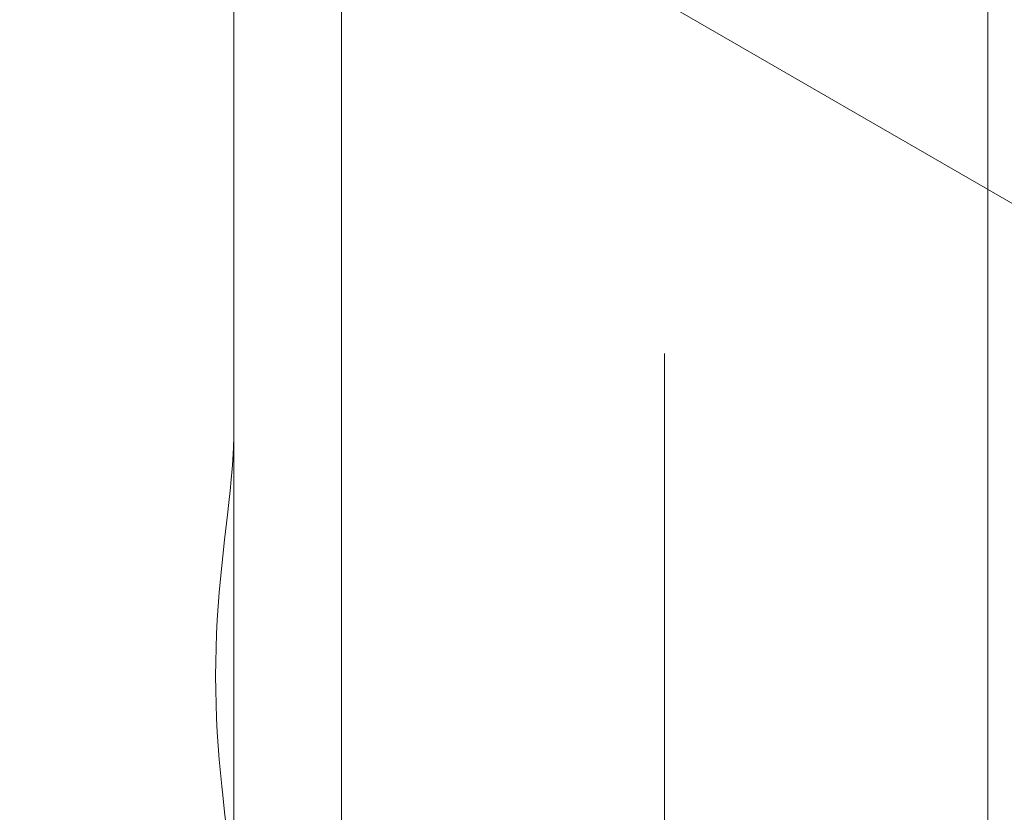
# Model space of a CAD drawing. Header units: inches. Extents: x -412 to -304, y -62 to 18.
# Tile 642 of 656: x -360.257 to -359.897, y -3.407 to -3.118. Entities that reach past the tile are written whole.
import ezdxf

# ---------------------------------------------------------------- set-up
doc = ezdxf.new("R2010")
doc.units = ezdxf.units.IN
doc.header["$LTSCALE"] = 32
doc.header["$MEASUREMENT"] = 0
doc.linetypes.add('Dash Style-1', pattern=[0.083328, 0.041656, -0.041672])
for name, color, linetype, lineweight in [('Black', 7, 'Continuous', 18), ('DashLine', 7, 'Continuous', 13), ('DashLineFill', 7, 'Dash Style-1', 13), ('Drawing', 7, 'Continuous', 18), ('Metal_HtAdjMech', 7, 'Continuous', 18), ('Metal_MP', 7, 'Continuous', 5), ('None', 7, 'Continuous', 18), ('SolidLine', 7, 'Continuous', 15), ('TIMotion-Frame', 7, 'Continuous', 18), ('Wood_1-H', 7, 'Continuous', 13)]:
    doc.layers.add(name, color=color, linetype=linetype, lineweight=lineweight)

# ---------------------------------------------------------------- blocks, each defined once
blk = doc.blocks.new('Group-20')
at = {"layer": 'Black'}
for points in [[(-34.54794, 16.53613, 28.9791), (34.54794, 16.53613, 28.9791), (34.54794, -16.53613, 28.9791), (-34.54794, -16.53613, 28.9791)], [(-34.54794, 16.53613, 27.70079), (34.54794, 16.53613, 27.70079), (34.54794, -16.53613, 27.70079), (-34.54794, -16.53613, 27.70079)]]:
    blk.add_3dface(points, dxfattribs=at)
at = {"layer": 'Wood_1-H'}
for points in [[(-35.96494, 17.95313, 28.99879), (35.96494, 17.95313, 28.99879), (35.96494, -17.95313, 28.99879), (-35.96494, -17.95313, 28.99879)], [(-35.96494, 17.95313, 28.9791), (35.96494, 17.95313, 28.9791), (35.96494, -17.95313, 28.9791), (-35.96494, -17.95313, 28.9791)]]:
    blk.add_3dface(points, dxfattribs=at)
blk = doc.blocks.new('MP-Leg-502-89 (3D)')
at = {"layer": 'Metal_MP', "invisible_edges": 8}
for points in [[(-1.84436, 0.25, 5.29509), (-19.27102, 0.25, 1.8125), (-19.27102, -0.25, 1.8125), (-1.84436, -0.25, 5.29509)], [(-1.84436, -0.25, 2.30255), (-19.27102, -0.25, 0.3125), (-19.27102, 0.25, 0.3125), (-1.84436, 0.25, 2.30255)]]:
    blk.add_3dface(points, dxfattribs=at)
at = {"layer": 'Metal_MP'}
blk.add_3dface([(-1.84436, -0.25, 2.30255), (-1.84436, -0.25, 5.29509), (-19.27102, -0.25, 1.8125), (-19.27102, -0.25, 0.3125)], dxfattribs=at)
blk = doc.blocks.new('MPHtAdjLeg-16-NoCable (3D)')
at = {"layer": 'DashLine', "color": 7, "rotation": 59.99999999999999}
blk.add_blockref('MP-Leg-502-89 (3D)', (0, 0), dxfattribs=at)
blk = doc.blocks.new('MpHtAdjBase-3 (3D)')
at = {"layer": 'Black', "color": 7}
blk.add_blockref('MPHtAdjLeg-16-NoCable (3D)', (-21.55512, 0), dxfattribs=at)
blk = doc.blocks.new('TL9-Upper (3D)')
at = {"layer": 'TIMotion-Frame'}
for points, invisible_edges in [([(2.06298, 5.86216, -1.93219), (2.06384, 5.86302, -1.92776), (2.06588, -1.33858, -1.91199)], 10), ([(2.06384, 5.86302, -1.92776), (2.06471, 5.86389, -1.92122), (2.06588, -1.33858, -1.91199)], 10), ([(2.06588, -1.33858, -1.91199), (2.06471, 5.86389, -1.92122), (2.06568, 5.86485, -1.91396)], 9), ([(2.06568, 5.86485, -1.91396), (2.06582, 5.86499, -1.91199), (2.06588, -1.33858, -1.91199)], 10), ([(2.06582, 5.86499, -1.91199), (2.0666, 5.86576, -1.90133), (2.06692, -1.33858, -1.89162)], 10), ([(2.06692, -1.33858, -1.89162), (2.06588, -1.33858, -1.91199), (2.06582, 5.86499, -1.91199)], 10), ([(2.06692, -1.33858, -1.89162), (2.0666, 5.86576, -1.90133), (2.06673, 5.86589, -1.89951)], 9), ([(2.06673, 5.86589, -1.89951), (2.06692, 5.8659, -1.89162), (2.06692, -1.33858, -1.89162)], 10), ([(2.06693, -1.33858, -1.88976), (2.06692, -1.33858, -1.89162), (2.06692, 5.8659, -1.89162), (2.06693, 5.8659, -1.88976)], 2), ([(2.06693, -1.33858, -1.88976), (2.06693, 5.8659, -1.88976), (2.06693, 5.37787, -1.08577), (2.06693, 5.36416, -1.07864)], 10), ([(2.05845, 5.85763, -1.95207), (2.06113, 5.86032, -1.94167), (2.06309, -1.33858, -1.9322)], 10), ([(2.06113, 5.86032, -1.94167), (2.06128, 5.86047, -1.9409), (2.06309, -1.33858, -1.9322)], 10), ([(2.06128, 5.86047, -1.9409), (2.06298, 5.86216, -1.93219), (2.06309, -1.33858, -1.9322)], 10), ([(2.06588, -1.33858, -1.91199), (2.06309, -1.33858, -1.9322), (2.06298, 5.86216, -1.93219)], 10), ([(2.05856, -1.33858, -1.9521), (2.05606, 5.85524, -1.96018), (2.05752, 5.8567, -1.95569)], 9), ([(2.05752, 5.8567, -1.95569), (2.05845, 5.85763, -1.95207), (2.05856, -1.33858, -1.9521)], 10), ([(2.06309, -1.33858, -1.9322), (2.05856, -1.33858, -1.9521), (2.05845, 5.85763, -1.95207)], 10), ([(2.05226, 5.85144, -1.9715), (2.05293, 5.85211, -1.96982), (2.05856, -1.33858, -1.9521)], 10), ([(2.05293, 5.85211, -1.96982), (2.05606, 5.85524, -1.96018), (2.05856, -1.33858, -1.9521)], 10), ([(2.04729, 5.84645, -1.98405), (2.0493, 5.84847, -1.97898), (2.05233, -1.33858, -1.97152)], 10), ([(2.0493, 5.84847, -1.97898), (2.05226, 5.85144, -1.9715), (2.05233, -1.33858, -1.97152)], 10), ([(2.05856, -1.33858, -1.9521), (2.05233, -1.33858, -1.97152), (2.05226, 5.85144, -1.9715)], 10), ([(2.04432, 5.84348, -1.99029), (2.04729, 5.84645, -1.98405), (2.05233, -1.33858, -1.97152)], 10), ([(2.04105, 5.84021, -1.99717), (2.04432, 5.84348, -1.99029), (2.04445, -1.33858, -1.99034)], 10), ([(2.05233, -1.33858, -1.97152), (2.04445, -1.33858, -1.99034), (2.04432, 5.84348, -1.99029)], 10), ([(2.03485, 5.83401, -2.00834), (2.04049, 5.83965, -1.99835), (2.04445, -1.33858, -1.99034)], 10), ([(2.04049, 5.83965, -1.99835), (2.04105, 5.84021, -1.99717), (2.04445, -1.33858, -1.99034)], 10), ([(2.03219, 5.83135, -2.01306), (2.03485, 5.83401, -2.00834), (2.03497, -1.33858, -2.00841)], 10), ([(2.04445, -1.33858, -1.99034), (2.03497, -1.33858, -2.00841), (2.03485, 5.83401, -2.00834)], 10), ([(2.02391, 5.82307, -2.02556), (2.03121, 5.83036, -2.01455), (2.03497, -1.33858, -2.00841)], 10), ([(2.03497, -1.33858, -2.00841), (2.03121, 5.83036, -2.01455), (2.03219, 5.83135, -2.01306)], 9), ([(2.0229, 5.82207, -2.02708), (2.02391, 5.82307, -2.02556), (2.02397, -1.33858, -2.02559)], 10), ([(2.03497, -1.33858, -2.00841), (2.02397, -1.33858, -2.02559), (2.02391, 5.82307, -2.02556)], 10), ([(2.02397, -1.33858, -2.02559), (2.01986, 5.81903, -2.031), (2.0229, 5.82207, -2.02708)], 9), ([(2.01158, 5.81075, -2.04167), (2.01986, 5.81903, -2.031), (2.02397, -1.33858, -2.02559)], 10), ([(2.00722, 5.80639, -2.04646), (2.0115, 5.81068, -2.04176), (2.01153, -1.33858, -2.04176)], 10), ([(2.0115, 5.81068, -2.04176), (2.01158, 5.81075, -2.04167), (2.02397, -1.33858, -2.02559)], 10), ([(2.02397, -1.33858, -2.02559), (2.01153, -1.33858, -2.04176), (2.0115, 5.81068, -2.04176)], 10), ([(1.99842, 5.79758, -2.0561), (2.00722, 5.80639, -2.04646), (2.01153, -1.33858, -2.04176)], 10), ([(1.99334, 5.7925, -2.0608), (1.9977, 5.79686, -2.05677), (1.99774, -1.33858, -2.0568)], 10), ([(1.9977, 5.79686, -2.05677), (1.99842, 5.79758, -2.0561), (2.01153, -1.33858, -2.04176)], 10), ([(2.01153, -1.33858, -2.04176), (1.99774, -1.33858, -2.0568), (1.9977, 5.79686, -2.05677)], 10), ([(1.98327, 5.78242, -2.07011), (1.99334, 5.7925, -2.0608), (1.99774, -1.33858, -2.0568)], 10), ([(1.9783, 5.77745, -2.07392), (1.98268, 5.78183, -2.07056), (1.98271, -1.33858, -2.07059)], 10), ([(1.98268, 5.78183, -2.07056), (1.98327, 5.78242, -2.07011), (1.99774, -1.33858, -2.0568)], 10), ([(1.99774, -1.33858, -2.0568), (1.98271, -1.33858, -2.07059), (1.98268, 5.78183, -2.07056)], 10), ([(1.9665, 5.76565, -2.08299), (1.9783, 5.77745, -2.07392), (1.98271, -1.33858, -2.07059)], 10), ([(1.9657, 5.76486, -2.0836), (1.9665, 5.76565, -2.08299), (1.96654, -1.33858, -2.08303)], 10), ([(1.98271, -1.33858, -2.07059), (1.96654, -1.33858, -2.08303), (1.9665, 5.76565, -2.08299)], 10), ([(1.96654, -1.33858, -2.08303), (1.96223, 5.76139, -2.08578), (1.9657, 5.76486, -2.0836)], 9), ([(1.94925, 5.74842, -2.09391), (1.96223, 5.76139, -2.08578), (1.96654, -1.33858, -2.08303)], 10), ([(1.94637, 5.74554, -2.09572), (1.94925, 5.74842, -2.09391), (1.94935, -1.33858, -2.09403)], 10), ([(1.96654, -1.33858, -2.08303), (1.94935, -1.33858, -2.09403), (1.94925, 5.74842, -2.09391)], 10), ([(1.93114, 5.73029, -2.10323), (1.94522, 5.74439, -2.09628), (1.94935, -1.33858, -2.09403)], 10), ([(1.94935, -1.33858, -2.09403), (1.94522, 5.74439, -2.09628), (1.94637, 5.74554, -2.09572)], 9), ([(1.92732, 5.72647, -2.10512), (1.93114, 5.73029, -2.10323), (1.93129, -1.33858, -2.1035)], 10), ([(1.94935, -1.33858, -2.09403), (1.93129, -1.33858, -2.1035), (1.93114, 5.73029, -2.10323)], 10), ([(1.92367, 5.72282, -2.10692), (1.92732, 5.72647, -2.10512), (1.93129, -1.33858, -2.1035)], 10), ([(1.91237, 5.71152, -2.11114), (1.92367, 5.72282, -2.10692), (1.93129, -1.33858, -2.1035)], 10), ([(1.90877, 5.70791, -2.11249), (1.91237, 5.71152, -2.11114), (1.91247, -1.33858, -2.11138)], 10), ([(1.93129, -1.33858, -2.1035), (1.91247, -1.33858, -2.11138), (1.91237, 5.71152, -2.11114)], 10), ([(1.90285, 5.702, -2.1147), (1.90877, 5.70791, -2.11249), (1.91247, -1.33858, -2.11138)], 10), ([(1.89291, 5.6921, -2.11724), (1.90285, 5.702, -2.1147), (1.91247, -1.33858, -2.11138)], 10), ([(1.88957, 5.68877, -2.1181), (1.89291, 5.6921, -2.11724), (1.89304, -1.33858, -2.11761)], 10), ([(1.91247, -1.33858, -2.11138), (1.89304, -1.33858, -2.11761), (1.89291, 5.6921, -2.11724)], 10), ([(1.87595, 5.6752, -2.12159), (1.88957, 5.68877, -2.1181), (1.89304, -1.33858, -2.11761)], 10), ([(1.87006, 5.66929, -2.12243), (1.87306, 5.67229, -2.122), (1.87315, -1.33858, -2.12214)], 10), ([(1.87306, 5.67229, -2.122), (1.87595, 5.6752, -2.12159), (1.89304, -1.33858, -2.11761)], 10), ([(1.89304, -1.33858, -2.11761), (1.87315, -1.33858, -2.12214), (1.87306, 5.67229, -2.122)], 10), ([(1.85289, 5.65209, -2.12488), (1.87006, 5.66929, -2.12243), (1.87315, -1.33858, -2.12214)], 10), ([(1.85294, -1.33858, -2.12494), (1.8503, 5.64949, -2.1251), (1.85182, 5.65102, -2.12503)], 9), ([(1.85182, 5.65102, -2.12503), (1.85289, 5.65209, -2.12488), (1.85294, -1.33858, -2.12494)], 10), ([(1.87315, -1.33858, -2.12214), (1.85294, -1.33858, -2.12494), (1.85289, 5.65209, -2.12488)], 10), ([(1.83256, 5.63175, -2.1259), (1.8503, 5.64949, -2.1251), (1.85294, -1.33858, -2.12494)], 10), ([(1.83073, 5.62992, -2.12598), (1.83071, -1.33858, -2.12598), (1.81092, -1.33858, -2.12598), (1.81092, 5.49213, -2.12598)], 8), ([(1.83256, -1.33858, -2.12598), (1.83071, -1.33858, -2.12598), (1.83073, 5.62992, -2.12598)], 8), ([(1.83073, 5.62992, -2.12598), (1.83256, 5.63175, -2.1259), (1.83256, -1.33858, -2.12598)], 10), ([(1.85294, -1.33858, -2.12494), (1.83256, -1.33858, -2.12598), (1.83256, 5.63175, -2.1259)], 10), ([(2.06693, 5.36416, -1.07864), (2.06693, 5.35113, -1.07033), (2.06693, -1.33858, -1.88976)], 10), ([(2.06693, 5.35113, -1.07033), (2.06693, 5.33887, -1.06092), (2.06693, -1.33858, -1.88976)], 10), ([(2.06693, -1.33858, -1.88976), (2.06693, 5.33887, -1.06092), (2.06693, 5.32747, -1.05048)], 9), ([(2.06693, -1.33858, -1.88976), (2.06693, 5.32747, -1.05048), (2.06693, 5.31703, -1.03909)], 9), ([(2.06693, 5.31703, -1.03909), (2.06693, 5.30762, -1.02682), (2.06693, -1.33858, -1.88976)], 10), ([(2.06693, 5.30762, -1.02682), (2.06693, 5.29931, -1.01379), (2.06693, -1.33858, -1.88976)], 10), ([(2.06693, 0.10829, -1.07863), (2.06693, -1.33858, -1.88976), (2.06693, 5.29931, -1.01379)], 11), ([(2.06693, 5.15748, -0.29528), (2.06693, -1.0315, -0.29528), (2.06693, 0.03515, -0.74871), (2.06693, 0.05048, -0.75072)], 10), ([(2.06693, -1.33858, -1.88976), (2.06693, 0.10829, -1.07863), (2.06693, 0.09458, -1.08576)], 9), ([(2.06693, 0.09458, -1.08576), (2.06693, 0.08031, -1.09168), (2.06693, -1.33858, -1.88976)], 10), ([(2.06693, 0.08031, -1.09168), (2.06693, 0.06557, -1.09633), (2.06693, -1.33858, -1.88976)], 10), ([(2.06693, -1.33858, -1.88976), (2.06693, 0.06557, -1.09633), (2.06693, 0.05048, -1.09967)], 9), ([(2.06693, 0.05048, -1.09967), (2.06693, 0.03515, -1.10169), (2.06693, -1.33858, -1.88976)], 10), ([(2.06693, 0.01971, -0.74803), (2.06693, 0.03515, -0.74871), (2.06693, -1.0315, -0.29528)], 10), ([(2.06693, 0.03515, -1.10169), (2.06693, 0.01971, -1.10236), (2.06693, -1.33858, -1.88976)], 10), ([(2.06693, -1.0315, -0.29528), (2.06693, 0.00427, -0.74871), (2.06693, 0.01971, -0.74803)], 9), ([(2.06693, -1.33858, -1.88976), (2.06693, 0.01971, -1.10236), (2.06693, 0.00427, -1.10169)], 9), ([(2.06693, -0.01105, -0.75072), (2.06693, 0.00427, -0.74871), (2.06693, -1.0315, -0.29528)], 10), ([(2.06693, -1.33858, -1.88976), (2.06693, 0.00427, -1.10169), (2.06693, -0.01105, -1.09967)], 9), ([(2.06693, -1.0315, -0.29528), (2.06693, -0.02614, -0.75407), (2.06693, -0.01105, -0.75072)], 9), ([(2.06693, -0.01105, -1.09967), (2.06693, -0.02614, -1.09633), (2.06693, -1.33858, -1.88976)], 10), ([(2.06693, -1.0315, -0.29528), (2.06693, -0.04088, -0.75872), (2.06693, -0.02614, -0.75407)], 9), ([(2.06693, -1.33858, -1.88976), (2.06693, -0.02614, -1.09633), (2.06693, -0.04088, -1.09168)], 9), ([(2.06693, -0.05516, -0.76463), (2.06693, -0.04088, -0.75872), (2.06693, -1.0315, -0.29528)], 10), ([(2.06693, -1.33858, -1.88976), (2.06693, -0.04088, -1.09168), (2.06693, -0.05516, -1.08576)], 9), ([(2.06693, -1.0315, -0.29528), (2.06693, -0.06887, -0.77177), (2.06693, -0.05516, -0.76463)], 9), ([(2.06693, -1.33858, -1.88976), (2.06693, -0.05516, -1.08576), (2.06693, -0.06887, -1.07863)], 9), ([(2.06693, -1.0315, -0.29528), (2.06693, -0.08191, -0.78007), (2.06693, -0.06887, -0.77177)], 9), ([(2.06693, -1.33858, -1.88976), (2.06693, -0.06887, -1.07863), (2.06693, -0.08191, -1.07032)], 9), ([(2.06693, -1.0315, -0.37402), (2.06693, -0.08191, -1.07032), (2.06693, -0.09417, -1.06091)], 9), ([(2.06693, -0.09417, -0.78948), (2.06693, -0.08191, -0.78007), (2.06693, -1.0315, -0.29528)], 10), ([(2.06693, -0.08191, -1.07032), (2.06693, -1.0315, -0.37402), (2.06693, -1.33858, -0.45276), (2.06693, -1.33858, -1.88976)], 11), ([(2.06693, -1.0315, -0.29528), (2.06693, -0.10556, -0.79992), (2.06693, -0.09417, -0.78948)], 9), ([(2.06693, -0.09417, -1.06091), (2.06693, -0.10556, -1.05047), (2.06693, -1.0315, -0.37402)], 10), ([(2.06693, -0.11601, -0.81132), (2.06693, -0.10556, -0.79992), (2.06693, -1.0315, -0.29528)], 10), ([(2.06693, -1.0315, -0.37402), (2.06693, -0.10556, -1.05047), (2.06693, -0.11601, -1.03908)], 9), ([(2.06693, -1.0315, -0.29528), (2.06693, -0.12541, -0.82358), (2.06693, -0.11601, -0.81132)], 9), ([(2.06693, -0.11601, -1.03908), (2.06693, -0.12541, -1.02681), (2.06693, -1.0315, -0.37402)], 10), ([(2.06693, -1.0315, -0.29528), (2.06693, -0.13372, -0.83661), (2.06693, -0.12541, -0.82358)], 9), ([(2.06693, -0.12541, -1.02681), (2.06693, -0.13372, -1.01378), (2.06693, -1.0315, -0.37402)], 10), ([(2.06693, -1.0315, -0.29528), (2.06693, -1.0315, -0.37402), (2.06693, -0.14086, -0.85032), (2.06693, -0.13372, -0.83661)], 10), ([(2.06693, -0.13372, -1.01378), (2.06693, -0.14086, -1.00007), (2.06693, -1.0315, -0.37402)], 10), ([(2.06693, -1.0315, -0.37402), (2.06693, -0.14086, -1.00007), (2.06693, -0.14677, -0.98579)], 9), ([(2.06693, -0.14677, -0.8646), (2.06693, -0.14086, -0.85032), (2.06693, -1.0315, -0.37402)], 10), ([(2.06693, -1.0315, -0.37402), (2.06693, -0.15142, -0.87934), (2.06693, -0.14677, -0.8646)], 9), ([(2.06693, -0.14677, -0.98579), (2.06693, -0.15142, -0.97105), (2.06693, -1.0315, -0.37402)], 10), ([(2.06693, -1.0315, -0.37402), (2.06693, -0.15476, -0.89443), (2.06693, -0.15142, -0.87934)], 9), ([(2.06693, -0.15142, -0.97105), (2.06693, -0.15476, -0.95596), (2.06693, -1.0315, -0.37402)], 10), ([(2.06693, -0.15678, -0.90976), (2.06693, -0.15476, -0.89443), (2.06693, -1.0315, -0.37402)], 10), ([(2.06693, -1.0315, -0.37402), (2.06693, -0.15476, -0.95596), (2.06693, -0.15678, -0.94064)], 9), ([(2.06693, -1.0315, -0.37402), (2.06693, -0.15745, -0.9252), (2.06693, -0.15678, -0.90976)], 9), ([(2.06693, -0.15678, -0.94064), (2.06693, -0.15745, -0.9252), (2.06693, -1.0315, -0.37402)], 10)]:
    blk.add_3dface(points, dxfattribs=dict(at, invisible_edges=invisible_edges))
blk.add_3dface([(-2.06693, -1.0315, -0.29528), (2.06693, -1.0315, -0.29528), (2.06693, 5.15748, -0.29528), (-2.06693, 5.15748, -0.29528)], dxfattribs=at)
blk = doc.blocks.new('TEK04-FrameA (3D)')
at = {"layer": 'Metal_HtAdjMech'}
for points, invisible_edges in [([(0.74867, 0.64961, 11.40686), (0.74822, 0.64961, 11.41713), (0.74867, 0.64961, 11.42741), (0.86614, 0.64961, 11.41713)], 12), ([(0.74867, 0.49213, 11.42741), (0.74867, 0.64961, 11.42741), (0.74822, 0.64961, 11.41713), (0.74822, 0.49213, 11.41713)], 5), ([(0.74822, 0.49213, 11.41713), (0.74822, 0.64961, 11.41713), (0.74867, 0.64961, 11.40686), (0.74867, 0.49213, 11.40686)], 5), ([(0.86614, 0.64961, 11.41713), (0.74867, 0.64961, 11.42741), (0.75001, 0.64961, 11.43761), (0.75224, 0.64961, 11.44765)], 9), ([(0.75224, 0.64961, 11.38661), (0.75001, 0.64961, 11.39666), (0.74867, 0.64961, 11.40686), (0.86614, 0.64961, 11.41713)], 12), ([(0.75001, 0.49213, 11.43761), (0.75001, 0.64961, 11.43761), (0.74867, 0.64961, 11.42741), (0.74867, 0.49213, 11.42741)], 5), ([(0.74867, 0.49213, 11.40686), (0.74867, 0.64961, 11.40686), (0.75001, 0.64961, 11.39666), (0.75001, 0.49213, 11.39666)], 5), ([(0.75224, 0.49213, 11.44765), (0.75224, 0.64961, 11.44765), (0.75001, 0.64961, 11.43761), (0.75001, 0.49213, 11.43761)], 5), ([(0.75001, 0.49213, 11.39666), (0.75001, 0.64961, 11.39666), (0.75224, 0.64961, 11.38661), (0.75224, 0.49213, 11.38661)], 5), ([(0.75224, 0.64961, 11.44765), (0.75533, 0.64961, 11.45747), (0.75927, 0.64961, 11.46697), (0.86614, 0.64961, 11.41713)], 12), ([(0.75927, 0.64961, 11.3673), (0.75533, 0.64961, 11.3768), (0.75224, 0.64961, 11.38661), (0.86614, 0.64961, 11.41713)], 12), ([(0.75533, 0.49213, 11.45747), (0.75533, 0.64961, 11.45747), (0.75224, 0.64961, 11.44765), (0.75224, 0.49213, 11.44765)], 5), ([(0.75224, 0.49213, 11.38661), (0.75224, 0.64961, 11.38661), (0.75533, 0.64961, 11.3768), (0.75533, 0.49213, 11.3768)], 5), ([(0.75927, 0.49213, 11.46697), (0.75927, 0.64961, 11.46697), (0.75533, 0.64961, 11.45747), (0.75533, 0.49213, 11.45747)], 5), ([(0.75533, 0.49213, 11.3768), (0.75533, 0.64961, 11.3768), (0.75927, 0.64961, 11.3673), (0.75927, 0.49213, 11.3673)], 5), ([(0.75927, 0.64961, 11.46697), (0.76402, 0.64961, 11.4761), (0.76955, 0.64961, 11.48477), (0.86614, 0.64961, 11.41713)], 12), ([(0.76955, 0.64961, 11.3495), (0.76402, 0.64961, 11.35817), (0.75927, 0.64961, 11.3673), (0.86614, 0.64961, 11.41713)], 12), ([(0.76402, 0.49213, 11.4761), (0.76402, 0.64961, 11.4761), (0.75927, 0.64961, 11.46697), (0.75927, 0.49213, 11.46697)], 5), ([(0.75927, 0.49213, 11.3673), (0.75927, 0.64961, 11.3673), (0.76402, 0.64961, 11.35817), (0.76402, 0.49213, 11.35817)], 5), ([(0.76955, 0.49213, 11.48477), (0.76955, 0.64961, 11.48477), (0.76402, 0.64961, 11.4761), (0.76402, 0.49213, 11.4761)], 5), ([(0.76402, 0.49213, 11.35817), (0.76402, 0.64961, 11.35817), (0.76955, 0.64961, 11.3495), (0.76955, 0.49213, 11.3495)], 5), ([(0.76955, 0.64961, 11.48477), (0.77581, 0.64961, 11.49293), (0.78276, 0.64961, 11.50052), (0.86614, 0.64961, 11.41713)], 12), ([(0.78276, 0.64961, 11.33375), (0.77581, 0.64961, 11.34134), (0.76955, 0.64961, 11.3495), (0.86614, 0.64961, 11.41713)], 12), ([(0.77581, 0.49213, 11.49293), (0.77581, 0.64961, 11.49293), (0.76955, 0.64961, 11.48477), (0.76955, 0.49213, 11.48477)], 5), ([(0.76955, 0.49213, 11.3495), (0.76955, 0.64961, 11.3495), (0.77581, 0.64961, 11.34134), (0.77581, 0.49213, 11.34134)], 5), ([(0.77581, 0.64961, 11.49293), (0.77581, 0.49213, 11.49293), (0.77853, 0.49213, 11.49606)], 9), ([(0.77853, 0.49213, 11.49606), (0.78276, 0.64961, 11.50052), (0.77581, 0.64961, 11.49293)], 9), ([(0.77581, 0.49213, 11.34134), (0.77581, 0.64961, 11.34134), (0.78276, 0.64961, 11.33375), (0.78276, 0.49213, 11.33375)], 5), ([(0.77853, 0.49213, 11.49606), (0.78276, 0.49204, 11.50052), (0.78276, 0.64961, 11.50052)], 10), ([(0.78276, 0.64961, 11.50052), (0.79034, 0.64961, 11.50747), (0.7985, 0.64961, 11.51373), (0.86614, 0.64961, 11.41713)], 12), ([(0.7985, 0.64961, 11.32054), (0.79034, 0.64961, 11.3268), (0.78276, 0.64961, 11.33375), (0.86614, 0.64961, 11.41713)], 12), ([(0.79034, 0.64961, 11.50747), (0.78276, 0.64961, 11.50052), (0.78276, 0.49204, 11.50052)], 10), ([(0.78276, 0.49204, 11.50052), (0.78904, 0.49168, 11.50636), (0.79034, 0.64961, 11.50747)], 10), ([(0.78276, 0.49213, 11.33375), (0.78276, 0.64961, 11.33375), (0.79034, 0.64961, 11.3268), (0.79034, 0.49213, 11.3268)], 5), ([(0.78904, 0.49168, 11.50636), (0.79037, 0.49156, 11.50744), (0.79034, 0.64961, 11.50747)], 10), ([(0.7985, 0.64961, 11.51373), (0.79034, 0.64961, 11.50747), (0.79037, 0.49156, 11.50744)], 10), ([(0.79034, 0.49213, 11.3268), (0.79034, 0.64961, 11.3268), (0.7985, 0.64961, 11.32054), (0.7985, 0.49213, 11.32054)], 5), ([(0.79037, 0.49156, 11.50744), (0.79435, 0.49122, 11.51068), (0.7985, 0.64961, 11.51373)], 10), ([(0.79435, 0.49122, 11.51068), (0.7985, 0.4908, 11.51373), (0.7985, 0.64961, 11.51373)], 10), ([(0.7985, 0.64961, 11.51373), (0.80718, 0.64961, 11.51926), (0.81631, 0.64961, 11.52401), (0.86614, 0.64961, 11.41713)], 12), ([(0.81631, 0.64961, 11.31026), (0.80718, 0.64961, 11.31501), (0.7985, 0.64961, 11.32054), (0.86614, 0.64961, 11.41713)], 12), ([(0.80718, 0.64961, 11.51926), (0.7985, 0.64961, 11.51373), (0.7985, 0.4908, 11.51373)], 10), ([(0.7985, 0.4908, 11.51373), (0.80276, 0.49033, 11.51657), (0.80718, 0.64961, 11.51926)], 10), ([(0.7985, 0.49213, 11.32054), (0.7985, 0.64961, 11.32054), (0.80718, 0.64961, 11.31501), (0.80718, 0.49213, 11.31501)], 5), ([(0.80276, 0.49033, 11.51657), (0.80718, 0.48983, 11.51926), (0.80718, 0.64961, 11.51926)], 10), ([(0.81631, 0.48877, 11.52401), (0.81631, 0.64961, 11.52401), (0.80718, 0.64961, 11.51926), (0.80718, 0.48983, 11.51926)], 5), ([(0.80718, 0.49213, 11.31501), (0.80718, 0.64961, 11.31501), (0.81631, 0.64961, 11.31026), (0.81631, 0.49213, 11.31026)], 5), ([(0.81631, 0.64961, 11.52401), (0.82581, 0.64961, 11.52794), (0.83562, 0.64961, 11.53104), (0.86614, 0.64961, 11.41713)], 12), ([(0.83562, 0.64961, 11.30323), (0.82581, 0.64961, 11.30632), (0.81631, 0.64961, 11.31026), (0.86614, 0.64961, 11.41713)], 12), ([(0.82581, 0.64961, 11.52794), (0.81631, 0.64961, 11.52401), (0.81631, 0.48877, 11.52401)], 10), ([(0.81631, 0.48877, 11.52401), (0.82237, 0.4881, 11.52663), (0.82581, 0.64961, 11.52794)], 10), ([(0.81631, 0.49213, 11.31026), (0.81631, 0.64961, 11.31026), (0.82581, 0.64961, 11.30632), (0.82581, 0.49213, 11.30632)], 5), ([(0.82237, 0.4881, 11.52663), (0.82584, 0.48775, 11.52787), (0.82581, 0.64961, 11.52794)], 10), ([(0.83562, 0.64961, 11.53104), (0.82581, 0.64961, 11.52794), (0.82584, 0.48775, 11.52787)], 10), ([(0.82581, 0.49213, 11.30632), (0.82581, 0.64961, 11.30632), (0.83562, 0.64961, 11.30323), (0.83562, 0.49213, 11.30323)], 5), ([(0.82584, 0.48775, 11.52787), (0.83067, 0.48727, 11.52959), (0.83562, 0.64961, 11.53104)], 10), ([(0.83067, 0.48727, 11.52959), (0.83562, 0.48683, 11.53104), (0.83562, 0.64961, 11.53104)], 10), ([(0.83562, 0.64961, 11.53104), (0.84566, 0.64961, 11.53326), (0.85586, 0.64961, 11.53461), (0.86614, 0.64961, 11.41713)], 12), ([(0.85586, 0.64961, 11.29966), (0.84566, 0.64961, 11.301), (0.83562, 0.64961, 11.30323), (0.86614, 0.64961, 11.41713)], 12), ([(0.84566, 0.64961, 11.53326), (0.83562, 0.64961, 11.53104), (0.83562, 0.48683, 11.53104)], 10), ([(0.83562, 0.48683, 11.53104), (0.84063, 0.48644, 11.53226), (0.84566, 0.64961, 11.53326)], 10), ([(0.83562, 0.49213, 11.30323), (0.83562, 0.64961, 11.30323), (0.84566, 0.64961, 11.301), (0.84566, 0.49213, 11.301)], 5), ([(0.84063, 0.48644, 11.53226), (0.84566, 0.48611, 11.53326), (0.84566, 0.64961, 11.53326)], 10), ([(0.85586, 0.64961, 11.53461), (0.84566, 0.64961, 11.53326), (0.84566, 0.48611, 11.53326)], 10), ([(0.84566, 0.48611, 11.53326), (0.85075, 0.48585, 11.53405), (0.85586, 0.64961, 11.53461)], 10), ([(0.84566, 0.49213, 11.301), (0.84566, 0.64961, 11.301), (0.85586, 0.64961, 11.29966), (0.85586, 0.49213, 11.29966)], 5), ([(0.85075, 0.48585, 11.53405), (0.85586, 0.48566, 11.53461), (0.85586, 0.64961, 11.53461)], 10), ([(0.85586, 0.64961, 11.53461), (0.86614, 0.64961, 11.53506), (0.87642, 0.64961, 11.53461), (0.86614, 0.64961, 11.41713)], 12), ([(0.87642, 0.64961, 11.29966), (0.86614, 0.64961, 11.29921), (0.85586, 0.64961, 11.29966), (0.86614, 0.64961, 11.41713)], 12), ([(0.86614, 0.64961, 11.53506), (0.85586, 0.64961, 11.53461), (0.85586, 0.48566, 11.53461)], 10), ([(0.85586, 0.48566, 11.53461), (0.86099, 0.48554, 11.53494), (0.86614, 0.64961, 11.53506)], 10), ([(0.85586, 0.49213, 11.29966), (0.85586, 0.64961, 11.29966), (0.86614, 0.64961, 11.29921), (0.86614, 0.49213, 11.29921)], 5), ([(0.86099, 0.48554, 11.53494), (0.86614, 0.4855, 11.53506), (0.86614, 0.64961, 11.53506)], 10), ([(0.87642, 0.64961, 11.53461), (0.88662, 0.64961, 11.53326), (0.89666, 0.64961, 11.53104), (0.86614, 0.64961, 11.41713)], 12), ([(0.89666, 0.64961, 11.53104), (0.90647, 0.64961, 11.52794), (0.91598, 0.64961, 11.52401), (0.86614, 0.64961, 11.41713)], 12), ([(0.91598, 0.64961, 11.52401), (0.9251, 0.64961, 11.51926), (0.93378, 0.64961, 11.51373), (0.86614, 0.64961, 11.41713)], 12), ([(0.93378, 0.64961, 11.51373), (0.94194, 0.64961, 11.50747), (0.94952, 0.64961, 11.50052), (0.86614, 0.64961, 11.41713)], 12), ([(0.94952, 0.64961, 11.50052), (0.95648, 0.64961, 11.49293), (0.96274, 0.64961, 11.48477), (0.86614, 0.64961, 11.41713)], 12), ([(0.96274, 0.64961, 11.48477), (0.96826, 0.64961, 11.4761), (0.97302, 0.64961, 11.46697), (0.86614, 0.64961, 11.41713)], 12), ([(0.97302, 0.64961, 11.46697), (0.97695, 0.64961, 11.45747), (0.98005, 0.64961, 11.44765), (0.86614, 0.64961, 11.41713)], 12), ([(0.98005, 0.64961, 11.44765), (0.98227, 0.64961, 11.43761), (0.98361, 0.64961, 11.42741), (0.86614, 0.64961, 11.41713)], 12), ([(0.98361, 0.64961, 11.42741), (0.98406, 0.64961, 11.41713), (0.98361, 0.64961, 11.40686), (0.86614, 0.64961, 11.41713)], 12), ([(0.98361, 0.64961, 11.40686), (0.98227, 0.64961, 11.39666), (0.98005, 0.64961, 11.38661), (0.86614, 0.64961, 11.41713)], 12), ([(0.98005, 0.64961, 11.38661), (0.97695, 0.64961, 11.3768), (0.97302, 0.64961, 11.3673), (0.86614, 0.64961, 11.41713)], 12), ([(0.97302, 0.64961, 11.3673), (0.96826, 0.64961, 11.35817), (0.96274, 0.64961, 11.3495), (0.86614, 0.64961, 11.41713)], 12), ([(0.96274, 0.64961, 11.3495), (0.95648, 0.64961, 11.34134), (0.94952, 0.64961, 11.33375), (0.86614, 0.64961, 11.41713)], 12), ([(0.94952, 0.64961, 11.33375), (0.94194, 0.64961, 11.3268), (0.93378, 0.64961, 11.32054), (0.86614, 0.64961, 11.41713)], 12), ([(0.93378, 0.64961, 11.32054), (0.9251, 0.64961, 11.31501), (0.91598, 0.64961, 11.31026), (0.86614, 0.64961, 11.41713)], 12), ([(0.91598, 0.64961, 11.31026), (0.90647, 0.64961, 11.30632), (0.89666, 0.64961, 11.30323), (0.86614, 0.64961, 11.41713)], 12), ([(0.89666, 0.64961, 11.30323), (0.88662, 0.64961, 11.301), (0.87642, 0.64961, 11.29966), (0.86614, 0.64961, 11.41713)], 12), ([(0.86614, 0.64961, 11.53506), (0.87128, 0.48554, 11.53494), (0.87642, 0.48566, 11.53461)], 9), ([(0.86614, 0.64961, 11.53506), (0.86614, 0.4855, 11.53506), (0.87128, 0.48554, 11.53494)], 9), ([(0.87642, 0.48566, 11.53461), (0.87642, 0.64961, 11.53461), (0.86614, 0.64961, 11.53506)], 9), ([(0.86614, 0.49213, 11.29921), (0.86614, 0.64961, 11.29921), (0.87642, 0.64961, 11.29966), (0.87642, 0.49213, 11.29966)], 5), ([(0.87642, 0.64961, 11.53461), (0.88155, 0.48585, 11.53405), (0.88662, 0.48611, 11.53326)], 9), ([(0.87642, 0.64961, 11.53461), (0.87642, 0.48566, 11.53461), (0.88155, 0.48585, 11.53405)], 9), ([(0.88662, 0.48611, 11.53326), (0.88662, 0.64961, 11.53326), (0.87642, 0.64961, 11.53461)], 9), ([(0.87642, 0.49213, 11.29966), (0.87642, 0.64961, 11.29966), (0.88662, 0.64961, 11.301), (0.88662, 0.49213, 11.301)], 5), ([(0.88662, 0.64961, 11.53326), (0.89167, 0.48644, 11.53226), (0.89666, 0.48683, 11.53104)], 9), ([(0.88662, 0.64961, 11.53326), (0.88662, 0.48611, 11.53326), (0.89167, 0.48644, 11.53226)], 9), ([(0.89666, 0.48683, 11.53104), (0.89666, 0.64961, 11.53104), (0.88662, 0.64961, 11.53326)], 9), ([(0.88662, 0.49213, 11.301), (0.88662, 0.64961, 11.301), (0.89666, 0.64961, 11.30323), (0.89666, 0.49213, 11.30323)], 5), ([(0.89666, 0.64961, 11.53104), (0.90159, 0.48726, 11.5296), (0.90647, 0.48774, 11.52794)], 9), ([(0.89666, 0.64961, 11.53104), (0.89666, 0.48683, 11.53104), (0.90159, 0.48726, 11.5296)], 9), ([(0.90647, 0.48774, 11.52794), (0.90647, 0.64961, 11.52794), (0.89666, 0.64961, 11.53104)], 9), ([(0.89666, 0.49213, 11.30323), (0.89666, 0.64961, 11.30323), (0.90647, 0.64961, 11.30632), (0.90647, 0.49213, 11.30632)], 5), ([(0.90647, 0.64961, 11.52794), (0.90647, 0.48774, 11.52794), (0.90965, 0.48809, 11.52663)], 9), ([(0.90965, 0.48809, 11.52663), (0.91598, 0.48877, 11.52401), (0.91598, 0.64961, 11.52401), (0.90647, 0.64961, 11.52794)], 10), ([(0.90647, 0.49213, 11.30632), (0.90647, 0.64961, 11.30632), (0.91598, 0.64961, 11.31026), (0.91598, 0.49213, 11.31026)], 5), ([(0.9251, 0.48983, 11.51926), (0.9251, 0.64961, 11.51926), (0.91598, 0.64961, 11.52401), (0.91598, 0.48877, 11.52401)], 5), ([(0.91598, 0.49213, 11.31026), (0.91598, 0.64961, 11.31026), (0.9251, 0.64961, 11.31501), (0.9251, 0.49213, 11.31501)], 5), ([(0, 0.49168, 11.50636), (0.78276, 0.49204, 11.50052), (0.62992, 0.49213, 11.49606)], 11), ([(0.62992, 0.49213, 11.49606), (0, 0.49213, 11.49606), (0, 0.49168, 11.50636)], 8), ([(0, 0.49168, 10.14719), (0.62992, 0.49213, 10.15748), (4.16339, 0.49213, 10.15748)], 9), ([(4.16339, 0.49213, 10.15748), (7.81988, 0.49213, 10.15748), (8.46457, 0.49168, 10.14719), (0, 0.49168, 10.14719)], 14), ([(0, 0.49168, 10.14719), (0, 0.49213, 10.15748), (0.62992, 0.49213, 10.15748)], 8), ([(0.62992, 0.49213, 10.15748), (0, 0.49213, 10.15748), (0, 0.49213, 10.40354), (0.62992, 0.49213, 10.40354)], 12), ([(0.62992, 0.49213, 10.40354), (0, 0.49213, 10.40354), (0, 0.49213, 10.7628), (0.62992, 0.49213, 10.7628)], 13), ([(0.62992, 0.49213, 10.7628), (0, 0.49213, 10.7628), (0, 0.49213, 11.49606), (0.62992, 0.49213, 11.49606)], 9), ([(0, 0.49168, 11.50636), (0.78904, 0.49168, 11.50636), (0.78276, 0.49204, 11.50052)], 9), ([(0.79037, 0.49156, 11.50744), (0, 0.49168, 11.50636), (0, 0.49033, 11.51657)], 9), ([(0.79037, 0.49156, 11.50744), (0.78904, 0.49168, 11.50636), (0, 0.49168, 11.50636)], 10), ([(0, 0.49168, 10.14719), (8.46457, 0.49168, 10.14719), (8.46457, 0.49033, 10.13697), (0, 0.49033, 10.13697)], 5), ([(0, 0.49033, 11.51657), (0.79435, 0.49122, 11.51068), (0.79037, 0.49156, 11.50744)], 9), ([(0.7985, 0.4908, 11.51373), (0.79435, 0.49122, 11.51068), (0, 0.49033, 11.51657)], 10), ([(0, 0.49033, 11.51657), (0.80276, 0.49033, 11.51657), (0.7985, 0.4908, 11.51373)], 9), ([(0, 0.49033, 11.51657), (0.81631, 0.48877, 11.52401), (0.80718, 0.48983, 11.51926)], 9), ([(0.81631, 0.48877, 11.52401), (0, 0.49033, 11.51657), (0, 0.4881, 11.52663)], 9), ([(0.80718, 0.48983, 11.51926), (0.80276, 0.49033, 11.51657), (0, 0.49033, 11.51657)], 10), ([(0, 0.49033, 10.13697), (8.46457, 0.49033, 10.13697), (8.46457, 0.4881, 10.12691), (0, 0.4881, 10.12691)], 5), ([(0.78276, 0.49204, 11.50052), (0.77853, 0.49213, 11.49606), (0.62992, 0.49213, 11.49606)], 8), ([(4.16339, 0.49213, 10.7628), (0.62992, 0.49213, 10.7628), (1.45669, 0.49213, 10.7874)], 11), ([(0.62992, 0.49213, 10.7628), (1.3735, 0.49213, 10.80584), (1.38937, 0.49213, 10.79927)], 9), ([(0.62992, 0.49213, 10.7628), (0.87642, 0.49213, 11.29966), (0.88662, 0.49213, 11.301), (1.3175, 0.49213, 10.84506)], 13), ([(0.62992, 0.49213, 10.7628), (1.42251, 0.49213, 10.79039), (1.43954, 0.49213, 10.78815)], 9), ([(1.38937, 0.49213, 10.79927), (1.40574, 0.49213, 10.79411), (0.62992, 0.49213, 10.7628)], 10), ([(0.62992, 0.49213, 10.7628), (0.86614, 0.49213, 11.29921), (0.87642, 0.49213, 11.29966)], 9), ([(1.40574, 0.49213, 10.79411), (1.42251, 0.49213, 10.79039), (0.62992, 0.49213, 10.7628)], 10), ([(0.62992, 0.49213, 10.7628), (1.34378, 0.49213, 10.823), (1.35827, 0.49213, 10.81377)], 9), ([(1.3175, 0.49213, 10.84506), (1.33016, 0.49213, 10.83346), (0.62992, 0.49213, 10.7628)], 10), ([(0.62992, 0.49213, 10.7628), (0.81631, 0.49213, 11.31026), (0.82581, 0.49213, 11.30632)], 9), ([(1.43954, 0.49213, 10.78815), (1.45669, 0.49213, 10.7874), (0.62992, 0.49213, 10.7628)], 10), ([(1.33016, 0.49213, 10.83346), (1.34378, 0.49213, 10.823), (0.62992, 0.49213, 10.7628)], 10), ([(0.62992, 0.49213, 10.7628), (0.84566, 0.49213, 11.301), (0.85586, 0.49213, 11.29966)], 9), ([(0.82581, 0.49213, 11.30632), (0.83562, 0.49213, 11.30323), (0.62992, 0.49213, 10.7628)], 10), ([(1.35827, 0.49213, 10.81377), (1.3735, 0.49213, 10.80584), (0.62992, 0.49213, 10.7628)], 10), ([(0.83562, 0.49213, 11.30323), (0.84566, 0.49213, 11.301), (0.62992, 0.49213, 10.7628)], 10), ([(0.62992, 0.49213, 10.7628), (0.78276, 0.49213, 11.33375), (0.79034, 0.49213, 11.3268)], 9), ([(0.62992, 0.49213, 10.7628), (0.75533, 0.49213, 11.3768), (0.75927, 0.49213, 11.3673)], 9), ([(0.62992, 0.49213, 11.49606), (0.74867, 0.49213, 11.40686), (0.75001, 0.49213, 11.39666)], 9), ([(0.62992, 0.49213, 11.49606), (0.75224, 0.49213, 11.44765), (0.75001, 0.49213, 11.43761)], 9), ([(0.85586, 0.49213, 11.29966), (0.86614, 0.49213, 11.29921), (0.62992, 0.49213, 10.7628)], 10), ([(0.62992, 0.49213, 10.7628), (0.77581, 0.49213, 11.34134), (0.78276, 0.49213, 11.33375)], 9), ([(0.62992, 0.49213, 10.7628), (0.76402, 0.49213, 11.35817), (0.76955, 0.49213, 11.3495)], 9), ([(0.62992, 0.49213, 10.7628), (0.62992, 0.49213, 11.49606), (0.75224, 0.49213, 11.38661), (0.75533, 0.49213, 11.3768)], 11), ([(0.62992, 0.49213, 11.49606), (0.74822, 0.49213, 11.41713), (0.74867, 0.49213, 11.40686)], 9), ([(0.75001, 0.49213, 11.43761), (0.74867, 0.49213, 11.42741), (0.62992, 0.49213, 11.49606)], 10), ([(0.62992, 0.49213, 11.49606), (0.75927, 0.49213, 11.46697), (0.75533, 0.49213, 11.45747)], 9), ([(0.62992, 0.49213, 10.7628), (0.7985, 0.49213, 11.32054), (0.80718, 0.49213, 11.31501)], 9), ([(0.76955, 0.49213, 11.3495), (0.77581, 0.49213, 11.34134), (0.62992, 0.49213, 10.7628)], 10), ([(0.75001, 0.49213, 11.39666), (0.75224, 0.49213, 11.38661), (0.62992, 0.49213, 11.49606)], 10), ([(0.75533, 0.49213, 11.45747), (0.75224, 0.49213, 11.44765), (0.62992, 0.49213, 11.49606)], 10), ([(0.62992, 0.49213, 11.49606), (0.76955, 0.49213, 11.48477), (0.76402, 0.49213, 11.4761)], 9), ([(0.62992, 0.49213, 11.49606), (0.77853, 0.49213, 11.49606), (0.77581, 0.49213, 11.49293)], 8), ([(0.79034, 0.49213, 11.3268), (0.7985, 0.49213, 11.32054), (0.62992, 0.49213, 10.7628)], 10), ([(0.74867, 0.49213, 11.42741), (0.74822, 0.49213, 11.41713), (0.62992, 0.49213, 11.49606)], 10), ([(0.77581, 0.49213, 11.49293), (0.76955, 0.49213, 11.48477), (0.62992, 0.49213, 11.49606)], 10), ([(0.80718, 0.49213, 11.31501), (0.81631, 0.49213, 11.31026), (0.62992, 0.49213, 10.7628)], 10), ([(0.76402, 0.49213, 11.4761), (0.75927, 0.49213, 11.46697), (0.62992, 0.49213, 11.49606)], 10), ([(0.75927, 0.49213, 11.3673), (0.76402, 0.49213, 11.35817), (0.62992, 0.49213, 10.7628)], 10), ([(4.16339, 0.49213, 10.15748), (0.62992, 0.49213, 10.15748), (0.62992, 0.49213, 10.40354), (4.16339, 0.49213, 10.40354)], 14), ([(4.16339, 0.49213, 10.40354), (0.62992, 0.49213, 10.40354), (0.62992, 0.49213, 10.7628), (4.16339, 0.49213, 10.7628)], 15), ([(1.3175, 0.49213, 10.84506), (0.88662, 0.49213, 11.301), (0.89666, 0.49213, 11.30323)], 9), ([(0.89666, 0.49213, 11.30323), (0.90647, 0.49213, 11.30632), (1.3059, 0.49213, 10.85772)], 10), ([(1.3059, 0.49213, 10.85772), (1.3175, 0.49213, 10.84506), (0.89666, 0.49213, 11.30323)], 10), ([(0.90647, 0.49213, 11.30632), (0.91598, 0.49213, 11.31026), (1.3059, 0.49213, 10.85772)], 10), ([(0, 0.4881, 11.52663), (0.82237, 0.4881, 11.52663), (0.81631, 0.48877, 11.52401)], 9), ([(0.82584, 0.48775, 11.52787), (0, 0.4881, 11.52663), (0, 0.485, 11.53646)], 9), ([(0.82584, 0.48775, 11.52787), (0.82237, 0.4881, 11.52663), (0, 0.4881, 11.52663)], 10), ([(0, 0.4881, 10.12691), (8.46457, 0.4881, 10.12691), (8.46457, 0.485, 10.11708), (0, 0.485, 10.11708)], 5), ([(0, 0.485, 11.53646), (0.83067, 0.48727, 11.52959), (0.82584, 0.48775, 11.52787)], 9), ([(0.83562, 0.48683, 11.53104), (0.83067, 0.48727, 11.52959), (0, 0.485, 11.53646)], 10), ([(0, 0.485, 11.53646), (0.84063, 0.48644, 11.53226), (0.83562, 0.48683, 11.53104)], 9), ([(0.84566, 0.48611, 11.53326), (0.84063, 0.48644, 11.53226), (0, 0.485, 11.53646)], 10), ([(0, 0.485, 11.53646), (0.85075, 0.48585, 11.53405), (0.84566, 0.48611, 11.53326)], 9), ([(0, 0.485, 11.53646), (0.85586, 0.48566, 11.53461), (0.85075, 0.48585, 11.53405)], 9), ([(0.88155, 0.48585, 11.53405), (0.87642, 0.48566, 11.53461), (8.3624, 0.485, 11.53646)], 10), ([(0.88662, 0.48611, 11.53326), (0.88155, 0.48585, 11.53405), (8.3624, 0.485, 11.53646)], 10), ([(0.89167, 0.48644, 11.53226), (0.88662, 0.48611, 11.53326), (8.3624, 0.485, 11.53646)], 10), ([(0.89666, 0.48683, 11.53104), (0.89167, 0.48644, 11.53226), (8.3624, 0.485, 11.53646)], 10), ([(0.90159, 0.48726, 11.5296), (0.89666, 0.48683, 11.53104), (8.3624, 0.485, 11.53646)], 10), ([(8.3624, 0.485, 11.53646), (0.90647, 0.48774, 11.52794), (0.90159, 0.48726, 11.5296)], 9), ([(0.90965, 0.48809, 11.52663), (0.90647, 0.48774, 11.52794), (8.3624, 0.485, 11.53646)], 10), ([(0.91598, 0.48877, 11.52401), (0.90965, 0.48809, 11.52663), (8.3624, 0.4881, 11.52663)], 10), ([(8.3624, 0.485, 11.53646), (8.3624, 0.4881, 11.52663), (0.90965, 0.48809, 11.52663)], 10), ([(0, 0.485, 11.53646), (0.86099, 0.48554, 11.53494), (0.85586, 0.48566, 11.53461)], 9), ([(0, 0.485, 11.53646), (0.86614, 0.4855, 11.53506), (0.86099, 0.48554, 11.53494)], 9), ([(0.86614, 0.4855, 11.53506), (0, 0.485, 11.53646), (8.3624, 0.485, 11.53646)], 11), ([(8.3624, 0.485, 11.53646), (0, 0.485, 11.53646), (0.3937, 0.4824, 11.54299)], 11), ([(0, 0.485, 10.11708), (8.46457, 0.485, 10.11708), (8.46457, 0.48106, 10.10756), (0, 0.48106, 10.10756)], 5), ([(0.3937, 0.4824, 11.54299), (8.3624, 0.48106, 11.54598), (8.3624, 0.485, 11.53646)], 9), ([(0.3937, 0.4824, 11.54299), (0.3937, 0.48106, 11.54598), (8.3624, 0.48106, 11.54598)], 10), ([(8.3624, 0.485, 11.53646), (0.87128, 0.48554, 11.53494), (0.86614, 0.4855, 11.53506)], 9), ([(0.87642, 0.48566, 11.53461), (0.87128, 0.48554, 11.53494), (8.3624, 0.485, 11.53646)], 10), ([(0, 0.48106, 10.10756), (8.46457, 0.48106, 10.10756), (8.46457, 0.4763, 10.09843), (0, 0.4763, 10.09843)], 5), ([(0.3937, 0.4763, 11.55512), (8.3624, 0.4763, 11.55512), (8.3624, 0.48106, 11.54598), (0.3937, 0.48106, 11.54598)], 5), ([(0, 0.4763, 10.09843), (8.46457, 0.4763, 10.09843), (8.46457, 0.47077, 10.08974), (0, 0.47077, 10.08974)], 5), ([(0.3937, 0.47077, 11.56381), (8.3624, 0.47077, 11.56381), (8.3624, 0.4763, 11.55512), (0.3937, 0.4763, 11.55512)], 5), ([(0, 0.47077, 10.08974), (8.46457, 0.47077, 10.08974), (8.46457, 0.46449, 10.08156), (0, 0.46449, 10.08156)], 5), ([(0.3937, 0.46449, 11.57198), (8.3624, 0.46449, 11.57198), (8.3624, 0.47077, 11.56381), (0.3937, 0.47077, 11.56381)], 5), ([(0, 0.46449, 10.08156), (8.46457, 0.46449, 10.08156), (8.46457, 0.45753, 10.07396), (0, 0.45753, 10.07396)], 5), ([(0.3937, 0.45753, 11.57958), (8.3624, 0.45753, 11.57958), (8.3624, 0.46449, 11.57198), (0.3937, 0.46449, 11.57198)], 5), ([(0, 0.45753, 10.07396), (8.46457, 0.45753, 10.07396), (8.46457, 0.44994, 10.067), (0, 0.44994, 10.067)], 5), ([(0.3937, 0.44994, 11.58654), (8.3624, 0.44994, 11.58654), (8.3624, 0.45753, 11.57958), (0.3937, 0.45753, 11.57958)], 5), ([(0, 0.44994, 10.067), (8.46457, 0.44994, 10.067), (8.46457, 0.44176, 10.06073), (0, 0.44176, 10.06073)], 5), ([(0.3937, 0.44176, 11.59281), (8.3624, 0.44176, 11.59281), (8.3624, 0.44994, 11.58654), (0.3937, 0.44994, 11.58654)], 5), ([(0, 0.44176, 10.06073), (8.46457, 0.44176, 10.06073), (8.46457, 0.43307, 10.05519), (0, 0.43307, 10.05519)], 5), ([(0.3937, 0.43307, 11.59835), (8.3624, 0.43307, 11.59835), (8.3624, 0.44176, 11.59281), (0.3937, 0.44176, 11.59281)], 5), ([(0, 0.43307, 10.05519), (8.46457, 0.43307, 10.05519), (8.46457, 0.42393, 10.05044), (0, 0.42393, 10.05044)], 5), ([(0.3937, 0.42393, 11.60311), (8.3624, 0.42393, 11.60311), (8.3624, 0.43307, 11.59835), (0.3937, 0.43307, 11.59835)], 5), ([(0, 0.42393, 10.05044), (8.46457, 0.42393, 10.05044), (8.46457, 0.41441, 10.04649), (0, 0.41441, 10.04649)], 5), ([(0.3937, 0.41441, 11.60705), (8.3624, 0.41441, 11.60705), (8.3624, 0.42393, 11.60311), (0.3937, 0.42393, 11.60311)], 5), ([(0, 0.41441, 10.04649), (8.46457, 0.41441, 10.04649), (8.46457, 0.40458, 10.04339), (0, 0.40458, 10.04339)], 5), ([(0.3937, 0.40458, 11.61015), (8.3624, 0.40458, 11.61015), (8.3624, 0.41441, 11.60705), (0.3937, 0.41441, 11.60705)], 5)]:
    blk.add_3dface(points, dxfattribs=dict(at, invisible_edges=invisible_edges))
blk = doc.blocks.new('TEK04-Frame (3D)')
at = {"layer": 'DashLine', "color": 7, "rotation": 270}
blk.add_blockref('TL9-Upper (3D)', (-0.01952, 0, 0.21654), dxfattribs=at)
at = {"layer": 'DashLineFill', "color": 7, "transparency": 33554687}
blk.add_blockref('TEK04-FrameA (3D)', (-1.4565, -2.59843, -11.69291), dxfattribs=at)
blk = doc.blocks.new('Group-23')
at = {"layer": 'None'}
blk.add_blockref('Group-20', (0, 0), dxfattribs=at)
at = {"layer": 'SolidLine', "color": 7}
for name, p in [('MpHtAdjBase-3 (3D)', (0, 0)), ('TEK04-Frame (3D)', (-21.55512, 0, 27.70079))]:
    blk.add_blockref(name, p, dxfattribs=at)
blk = doc.blocks.new('MP Ht Adju Rect Table (3D)')
at = {"layer": 'None'}
blk.add_blockref('Group-23', (0, 0), dxfattribs=at)
at = {"layer": 'Drawing', "color": 0, "flags": 1}
for tag in ['Tag', 'Catalog', 'Option1', 'Option2', 'Option3', 'Option4', 'Option5', 'Option6', 'Option7', 'Option8', 'Option9', 'Option10', 'Option11', 'Option12', 'Custom', 'FinishGroup', 'Discount', 'Item2', 'Item3', 'Item6', 'Item9', 'Item10', 'Item12', 'Item13', 'Item16', 'Item19', 'Item20', 'Item21', 'Item22', 'Item23', 'Item24', 'Item25', 'Item8', 'Item18', 'Item1', 'Item4', 'Item5', 'Item7', 'Item11', 'Item14', 'Item15', 'Item17']:
    blk.add_attdef(tag, (-16.60664, -46.53056), '', height=0.00709, dxfattribs=at)

msp = doc.modelspace()

# ---------------------------------------------------------------- block references
at = {"layer": 'Drawing', "rotation": 270}
msp.add_blockref('MP Ht Adju Rect Table (3D)', (-358.07283, -25.50309), dxfattribs=at)

doc.saveas('drawing.dxf')
